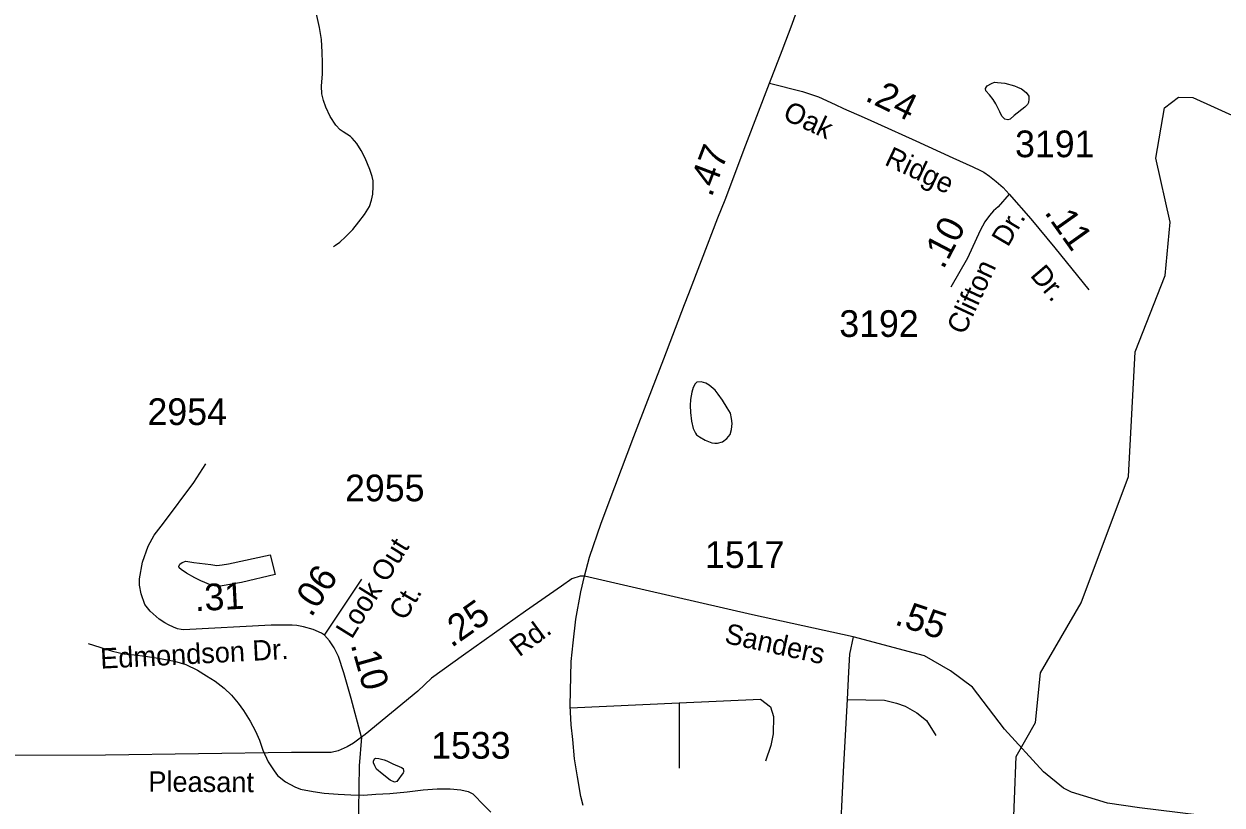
# Model space of a CAD drawing. Extents: x 2082433 to 2279600, y 546599 to 755198.
# Drawn here: x 2117599 to 2123209, y 656872 to 660530 of the extents above; entities that cross this region are included whole.
import ezdxf

# ---------------------------------------------------------------- set-up
doc = ezdxf.new("R2010")
doc.units = 0
for name, color, linetype in [('Exist Hydrographic Creek Single Shore', 7, 'Continuous'), ('Exist Hydrographic Misc Water Feature', 7, 'Continuous'), ('Exist Road Non-System Type 51', 7, 'Continuous'), ('Exist Road Primary NC Attributed', 7, 'Continuous'), ('Exist Road Primary NC Service Mileage Hundredths English Label', 7, 'Continuous'), ('Exist Road Secondary Mileage Hundredths English Label', 7, 'Continuous'), ('Exist Road Secondary Type 51 Attributed', 7, 'Continuous'), ('Exist Road Secondary Type 51 Label', 7, 'Continuous'), ('Exist Road Secondary Type 51 Number Label', 7, 'Continuous')]:
    doc.layers.add(name, color=color, linetype=linetype)

msp = doc.modelspace()

# ---------------------------------------------------------------- linework, layer by layer
at = {"layer": 'Exist Hydrographic Creek Single Shore'}
msp.add_lwpolyline([(2119837.1, 654984), (2119970.2, 655132.2), (2120452, 655434), (2120918.1, 655568.9), (2121392.2, 655670.8), (2121509.1, 655714.3), (2121608.1, 655846.8), (2121715.2, 656097.2), (2121948.1, 656256.5), (2122229.3, 656700.2), (2122244.2, 657100.1), (2122335.3, 657259.1), (2122359.3, 657491.5), (2122549.2, 657818.9), (2122771.2, 658411.5), (2122802.2, 658994.7), (2122942.3, 659352.8), (2122966.3, 659601.6), (2122898.4, 659901.4), (2122939.4, 660136.8), (2123005.2, 660188), (2123072.3, 660186.6), (2123289.2, 660087.1)], dxfattribs=at)
at = {"layer": 'Exist Hydrographic Misc Water Feature'}
for points in [[(2119047.4, 659488.6), (2119056.8, 659494.9), (2119077.1, 659508.9), (2119104.8, 659533), (2119139.1, 659567.2), (2119166.7, 659603.2), (2119192.4, 659637.4), (2119216.2, 659675.6), (2119226.2, 659705.3), (2119232.1, 659733.6), (2119234, 659769.4), (2119233.6, 659795.4), (2119229.7, 659815.5), (2119217.6, 659849.4), (2119195.6, 659901.4), (2119177.2, 659937), (2119157.1, 659970.9), (2119135.2, 659994.9), (2119127.2, 660003), (2119092.9, 660024.8), (2119078.8, 660034.6), (2119059.1, 660056.7), (2119032.6, 660096.4), (2119012.3, 660140.4), (2119000.6, 660172.2), (2118994.1, 660202.4), (2118992, 660238.4), (2118995.7, 660296.2), (2118995.9, 660348.1), (2118995.3, 660398.1), (2118991.2, 660458.3), (2118982.8, 660514), (2118966.4, 660584.2)], [(2122235.3, 660102.4), (2122215.9, 660084.3), (2122205.6, 660082.1), (2122191.5, 660084.3), (2122177.7, 660098.1), (2122167.9, 660118.3), (2122149.4, 660156), (2122137.1, 660176.1), (2122119.5, 660197.8), (2122103.3, 660217.7), (2122101, 660227.8), (2122105.1, 660236.1), (2122109, 660239.9), (2122128.9, 660251.9), (2122142.7, 660258), (2122156.8, 660256.2), (2122191, 660252.3), (2122237.2, 660240.4), (2122251.1, 660234.7), (2122269.2, 660226.6), (2122291.3, 660208.7), (2122303.2, 660192.7), (2122303.4, 660178.9), (2122301.6, 660162.6), (2122297.3, 660152.6), (2122285.6, 660140.6), (2122235.3, 660102.4)], [(2120718.2, 658744.2), (2120720.2, 658710.2), (2120724.1, 658670.3), (2120732.1, 658636.2), (2120742.6, 658614.3), (2120748.5, 658606.5), (2120762.4, 658596.3), (2120788.7, 658580.6), (2120819, 658568.7), (2120832.8, 658566.6), (2120846.7, 658566.9), (2120868.7, 658573), (2120890.4, 658589.1), (2120904.6, 658607.2), (2120912.3, 658631.2), (2120914.4, 658659.3), (2120912.1, 658683.2), (2120906.2, 658707.2), (2120891.8, 658732.9), (2120869.9, 658769.1), (2120849.8, 658796.8), (2120835.9, 658814.8), (2120807.6, 658838.5), (2120791.8, 658848.6), (2120769.6, 658854.4), (2120749.5, 658852.6), (2120741.7, 658844.4), (2120731.7, 658828.1), (2120726, 658806.3), (2120720, 658772.3), (2120718.2, 658744.2)], [(2118751.3, 658043.7), (2118774.3, 657951.8), (2118616.4, 657915.2), (2118526.6, 657898.8), (2118496.4, 657896.9), (2118474.5, 657902.7), (2118426.3, 657922.5), (2118398, 657936.2), (2118360.1, 657958.2), (2118334, 657975.8), (2118326, 657983.9), (2118324.2, 657989.9), (2118327.9, 657999.9), (2118340, 658008.2), (2118355.8, 658013.9), (2118393.9, 658008.2), (2118473.9, 657998.5), (2118501.8, 657994.7), (2118525.9, 657996.7), (2118555.9, 658001.1), (2118751.3, 658043.7)], [(2117899.5, 657628.3), (2118013.5, 657592.8), (2118066, 657580.9), (2118113.8, 657575.2), (2118166.1, 657569.3), (2118227.8, 657559.6), (2118303.7, 657546.1), (2118356.4, 657530.4), (2118411.9, 657504.5), (2118454, 657476.7), (2118494.4, 657452.8), (2118536.4, 657419.2), (2118570.4, 657387.2), (2118600.8, 657349.4), (2118627, 657315.4), (2118657, 657265.5), (2118683.4, 657217.7), (2118701.5, 657176), (2118717.7, 657129.7), (2118741.9, 657074.2), (2118769.8, 657032.2), (2118786.2, 657010.3), (2118822.5, 656980.5), (2118866.3, 656956.8), (2118894, 656946.9), (2118952, 656935.3), (2119004.3, 656927.4), (2119070.4, 656923.5), (2119128.6, 656919.9), (2119188.1, 656918.2), (2119246.3, 656922.4), (2119312.3, 656926.6), (2119392.3, 656934.7), (2119468.2, 656943.1), (2119534, 656947.4), (2119593.9, 656947.7), (2119644.3, 656944.1), (2119678.1, 656936.1), (2119700.5, 656924.2), (2119712.6, 656912.2), (2119742.5, 656880.6), (2119784.4, 656838.9)], [(2119326.1, 657064.4), (2119365.8, 657048.7), (2119373.8, 657043), (2119376.1, 657033), (2119377.9, 657029), (2119373.8, 657022.7), (2119344.3, 656982.6), (2119334.3, 656978.8), (2119313.8, 656988.8), (2119275.8, 657018.5), (2119249.8, 657040.3), (2119241.8, 657056.1), (2119236, 657070.3), (2119235.6, 657078.1), (2119239.3, 657088.1), (2119245.7, 657092.4), (2119259.8, 657090.3), (2119285.5, 657084.4), (2119297.8, 657078.5), (2119326.1, 657064.4)]]:
    msp.add_lwpolyline(points, dxfattribs=at)
at = {"layer": 'Exist Road Non-System Type 51'}
for points in [[(2121481.1, 657660.1), (2121464.6, 657579.3), (2121459.1, 657496.8), (2121453.6, 657366.5)], [(2120156.6, 657326.8), (2120665.8, 657350.4)], [(2120665.8, 657350.4), (2121047.9, 657367.3), (2121094.8, 657332.5), (2121107.7, 657286.7), (2121106.7, 657205), (2121095.7, 657151.8), (2121071, 657077.5)], [(2120665.8, 657350.4), (2120665.8, 657044.4)], [(2121453.6, 657366.5), (2121436.1, 657059.1), (2121415, 656639.8)], [(2121453.6, 657366.5), (2121627.9, 657362.8), (2121684.8, 657350), (2121725.1, 657335.3), (2121780.2, 657304.1), (2121824.2, 657267.4), (2121868.3, 657197.7)]]:
    msp.add_lwpolyline(points, dxfattribs=at)
at = {"layer": 'Exist Road Primary NC Attributed'}
for points in [[(2121090, 660252.9), (2121149, 660406.5), (2121195.2, 660529.4), (2121256.4, 660702.2), (2121282, 660791.3), (2121307.1, 660894.2), (2121325.1, 660984.8), (2121345.8, 661114.5), (2121356.7, 661214.5), (2121362.8, 661385), (2121360.6, 661482.3), (2121355.7, 661541.3), (2121352.4, 661597.2), (2121340.9, 661689.5), (2121326.2, 661801.7), (2121289.7, 661984.8), (2121264.7, 662104.3), (2121219.4, 662321.3)], [(2120223.6, 657944.1), (2120246.5, 658032.9), (2120301.6, 658192.7), (2120365.8, 658363.2), (2120453.6, 658597.7), (2120519.1, 658767.8), (2120594.9, 658962.6), (2120692, 659216.6), (2120711.6, 659268.5), (2120771.1, 659422.8), (2120848.1, 659621.6), (2120881.3, 659705.9), (2120979.4, 659963.8), (2121090, 660252.9)], [(2120216.4, 656869.3), (2120206.7, 656912.6), (2120190.3, 657003.8), (2120177.2, 657088), (2120168, 657179.4), (2120161.5, 657247.6), (2120156, 657336.1), (2120161.5, 657544.7), (2120169.7, 657632.6), (2120183.3, 657743.1), (2120206.8, 657871), (2120223.6, 657944.1)]]:
    msp.add_lwpolyline(points, dxfattribs=at)
at = {"layer": 'Exist Road Secondary Type 51 Attributed'}
msp.add_line((2119005.3, 657668.5), (2119180.6, 657929.3), dxfattribs=at)
for points in [[(2121090, 660252.9), (2121244.6, 660213.8), (2121318.4, 660189.6), (2121397.5, 660152.5), (2121435.7, 660134.6), (2121532.3, 660092.2), (2121594.9, 660063.6), (2121774.1, 659983.4), (2121947.4, 659903.6), (2122041, 659862), (2122077.8, 659844.8), (2122093.9, 659835.5), (2122119.8, 659817.9), (2122151.6, 659793.1), (2122184.2, 659764.8), (2122212, 659733)], [(2122212, 659733), (2122160, 659674.3), (2122138.5, 659654.8), (2122119.7, 659633.3), (2122098.1, 659603.6), (2122076.7, 659563.2), (2122016.3, 659432.8), (2121939.3, 659297.5)], [(2122212, 659733), (2122313, 659618.4), (2122425.7, 659481.9), (2122585, 659284.8)], [(2119005.3, 657668.5), (2118992, 657677.2), (2118953.3, 657695.1), (2118907.2, 657707), (2118876.2, 657713), (2118855.1, 657714.4), (2118755.4, 657714.4), (2118345.6, 657693.1), (2118334.2, 657693.6), (2118317, 657698.1), (2118299.5, 657705), (2118276.1, 657715.9), (2118257.5, 657726), (2118231.5, 657742.7), (2118189.8, 657780), (2118164, 657811.1), (2118148.1, 657861.9), (2118139.6, 657901.6), (2118139.2, 657931.9), (2118153.5, 658009.4), (2118179.4, 658085.3), (2118207.7, 658135.9), (2118252.3, 658192.5), (2118393.7, 658383.1), (2118450.3, 658471)], [(2120223.6, 657944.1), (2120203.4, 657943.9), (2120164.6, 657931.3), (2120116, 657898), (2119947.6, 657779.7), (2119656, 657573.4), (2119507.2, 657466.8), (2119442.4, 657405), (2119196.5, 657203.2), (2119178.3, 657189.5)], [(2123190.4, 656813.2), (2122822.1, 656858.4), (2122672.5, 656880.7), (2122504.1, 656932.5), (2122465.6, 656950.8), (2122372, 657027.9), (2122190.3, 657227.9), (2122039.8, 657424.3), (2121937.1, 657501.3), (2121816, 657571.1), (2121481.1, 657660.1), (2121010.4, 657762.9), (2120507.6, 657879.2), (2120223.6, 657944.1)], [(2119178.3, 657189.5), (2119130.4, 657370.4), (2119096.2, 657491), (2119070.9, 657568.5), (2119051.6, 657608.7), (2119028.9, 657641.3), (2119005.3, 657668.5)], [(2119178.3, 657189.5), (2119141.8, 657161.2), (2119111.8, 657144.3), (2119070, 657125.3), (2119037, 657118.7), (2118965.3, 657118.7), (2118850.9, 657118), (2117980.8, 657106.1), (2117351.1, 657104.5), (2116716.5, 657116.4), (2116306, 657120.4), (2116152.8, 657140.3), (2116010.4, 657165.8), (2115672.6, 657275.5), (2115526.9, 657320.2), (2115497.5, 657329.1)], [(2119178.3, 657189.5), (2119168.9, 657056.4), (2119161.6, 656643.5), (2119153.3, 656398.5), (2119155.2, 656167.3), (2119183.6, 655986.5), (2119273.5, 655439.7), (2119291, 655281), (2119291, 655172.7), (2119266.2, 655017.6)]]:
    msp.add_lwpolyline(points, dxfattribs=at)

# ---------------------------------------------------------------- texts
at = {"layer": 'Exist Road Primary NC Service Mileage Hundredths English Label'}
msp.add_text('.47', height=125, rotation=69.1649, dxfattribs=at).set_placement((2120818, 659715.5))
at = {"layer": 'Exist Road Secondary Mileage Hundredths English Label'}
for s, rotation, p in [('.24', 334.2555, (2121531.9, 660174.2)), ('.11', 305.3931, (2122373.6, 659647.7)), ('.10', 62.3616, (2121903.6, 659377.1)), ('.06', 56.0875, (2118943.6, 657747.3)), ('.31', 2.9746, (2118400.2, 657779.7)), ('.25', 35.2674, (2119600.6, 657606.5)), ('.55', 341.6741, (2121671.1, 657719.4)), ('.10', 285.8426, (2119127.6, 657623.4))]:
    msp.add_text(s, height=125, rotation=rotation, dxfattribs=at).set_placement(p)
at = {"layer": 'Exist Road Secondary Type 51 Label'}
for s, rotation, p in [('Oak', 335.209, (2121146.4, 660086.8)), ('Ridge', 334.771, (2121623.5, 659873)), ('Dr.', 59.388, (2122205.7, 659481.7)), ('Clifton', 64.9928, (2122001.2, 659069.9)), ('Dr.', 310.3835, (2122306.4, 659351.4)), ('Look Out', 58.1165, (2119133.3, 657645.6)), ('Ct.', 59.6896, (2119383.4, 657731.1)), ('Rd.', 36.4301, (2119917.5, 657563.2)), ('Sanders', 347.6879, (2120874.5, 657632.1)), ('Edmondson Dr.', 2.9746, (2117958.2, 657510.7)), ('Pleasant', 359.6863, (2118180.8, 656934.9))]:
    msp.add_text(s, height=95, rotation=rotation, dxfattribs=at).set_placement(p)
at = {"layer": 'Exist Road Secondary Type 51 Number Label'}
for s, p in [('3191', (2122239.4, 659906.3)), ('3192', (2121416.4, 659064.7)), ('2954', (2118177.1, 658652)), ('2955', (2119102.1, 658294.8)), ('1517', (2120787.5, 657982.7)), ('1533', (2119505.4, 657089.3))]:
    msp.add_text(s, height=125, dxfattribs=at).set_placement(p)

doc.saveas('drawing.dxf')
